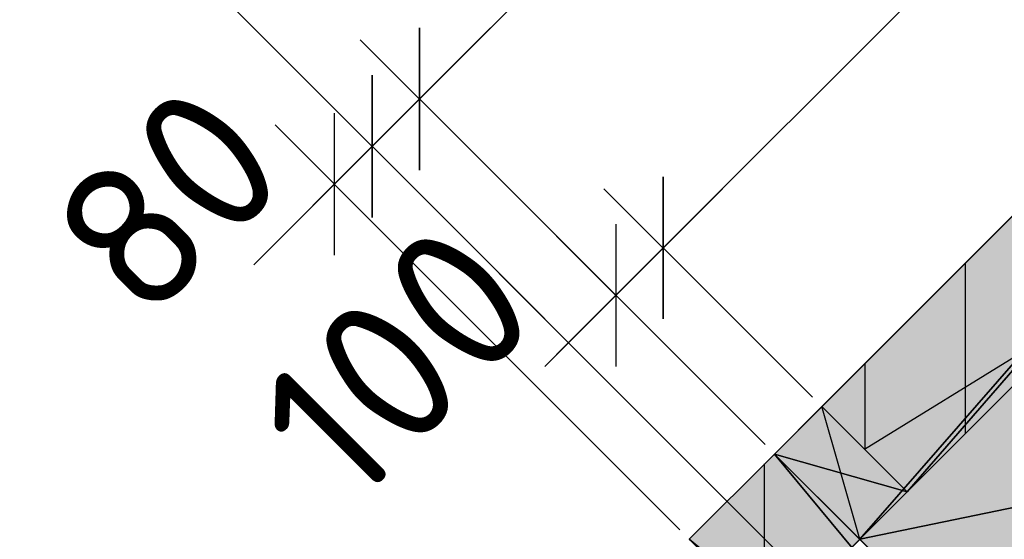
# Model space of a CAD drawing. Header units: millimetres. Extents: x 40580 to 559114, y -343730 to 81020.
# Tile 307 of 656: x 351121 to 352591, y -73761 to -72985. Entities that reach past the tile are written whole.
import ezdxf

# ---------------------------------------------------------------- set-up
doc = ezdxf.new("R2010")
doc.units = ezdxf.units.MM
doc.linetypes.add('______11', pattern=[500, 400, -50, 0, -50])
doc.linetypes.add('______5', pattern=[1100, 800, -100, 100, -100])
for name, color, linetype in [('____________', 7, 'Continuous'), ('_________________', 7, 'Continuous'), ('___________________', 253, '______5'), ('______________________', 7, 'Continuous'), ('_________________________0', 7, 'Continuous'), ('__________________________', 22, 'Continuous')]:
    doc.layers.add(name, color=color, linetype=linetype)
doc.styles.add('ISOCPEUR', font='isocpeur.ttf')

# ---------------------------------------------------------------- blocks, each defined once
blk = doc.blocks.new('ALL_ML_STRICH')
at = {"color": 0, "linetype": 'ByBlock', "lineweight": -2}
for p, q in [((0, -0.5), (0, 0.5)), ((-0.3, -0.3), (0.3, 0.3)), ((-1, 0), (0.5, 0))]:
    blk.add_line(p, q, dxfattribs=at)

msp = doc.modelspace()

# ---------------------------------------------------------------- hatches: boundary and pattern name
at = {"layer": '____________', "linetype": 'Continuous'}
msp.add_hatch(color=9, dxfattribs=at).paths.add_polyline_path([(352446, -73690.1), (354256.2, -71879.9), (354128.9, -71752.7), (352318.7, -73562.9)])
h = msp.add_hatch(color=9, dxfattribs=at)
h.paths.add_polyline_path([(353612.7, -74998.3), (352419.8, -73805.4), (352308.6, -73916.6), (352292.6, -73932.7), (353485.4, -75125.6)])
h.paths.add_polyline_path([(352120.7, -73760.8), (352248, -73888.1), (352259.9, -73876.3)])
h.paths.add_polyline_path([(352259.9, -73876.3), (352375.3, -73760.8), (352248, -73633.6), (352120.7, -73760.8)])

# ---------------------------------------------------------------- linework, layer by layer
at = {"layer": '____________', "color": 253, "linetype": '______5'}
msp.add_line((352533.2, -73603), (352533.2, -73348.4), dxfattribs=at)
at = {"layer": '____________', "color": 253, "linetype": '______11'}
msp.add_line((352383.2, -73627.3), (352383.2, -73498.4), dxfattribs=at)
at = {"layer": '____________', "color": 253, "linetype": '______5'}
msp.add_lwpolyline([(352233.2, -73873.3), (352233.2, -73854.1), (352233.2, -73854.1), (352233.2, -73648.4)], dxfattribs=at)
at = {"layer": '_________________', "color": 254, "linetype": 'Continuous'}
msp.add_solid([(353612.7, -74998.3), (352375.3, -73760.8), (353612.7, -72523.4)], dxfattribs=at)
at = {"layer": '___________________', "color": 253, "linetype": '______11'}
msp.add_line((356929.1, -78456), (349907.5, -71434.5), dxfattribs=at)
at = {"layer": '______________________', "color": 7, "linetype": 'Continuous'}
for p, q in [((351718.1, -73103.7), (353599, -71222.8)), ((352081.9, -73326), (354019.4, -71388.6)), ((351647.4, -73174.4), (351718.1, -73103.7)), ((351590.8, -73230.9), (351647.4, -73174.4)), ((352011.2, -73396.7), (352081.9, -73326))]:
    msp.add_line(p, q, dxfattribs=at)
at = {"layer": '______________________', "color": 253, "linetype": 'Continuous'}
for p, q in [((352233.9, -73619.4), (351718.1, -73103.7)), ((352233.9, -73619.4), (351718.1, -73103.7)), ((352163.2, -73690.1), (351647.4, -73174.4)), ((352163.2, -73690.1), (351647.4, -73174.4)), ((352106.6, -73746.7), (351590.8, -73230.9)), ((352304.6, -73548.7), (352081.9, -73326)), ((352304.6, -73548.7), (352081.9, -73326)), ((352233.9, -73619.4), (352011.2, -73396.7))]:
    msp.add_line(p, q, dxfattribs=at)
at = {"layer": '_________________________0', "color": 7, "linetype": 'Continuous'}
msp.add_line((352382.4, -73626.5), (352960.3, -73269.9), dxfattribs=at)
at = {"layer": '__________________________', "color": 180, "linetype": 'Continuous'}
for p, q in [((352318.7, -73562.9), (352248, -73633.6)), ((352446, -73690.1), (352318.7, -73562.9)), ((352375.3, -73760.8), (352318.7, -73562.9)), ((352248, -73633.6), (352375.3, -73760.8)), ((352248, -73633.6), (352446, -73690.1)), ((352375.3, -73760.8), (352446, -73690.1))]:
    msp.add_line(p, q, dxfattribs=at)
at = {"layer": '__________________________', "color": 171, "linetype": 'Continuous'}
for points in [[(352318.7, -73704.3), (352248, -73633.6), (352318.7, -73562.9)], [(352318.7, -73704.3), (352318.7, -73562.9), (352375.3, -73760.8)], [(352375.3, -73760.8), (352318.7, -73562.9), (352375.3, -73619.4)], [(352375.3, -73760.8), (352375.3, -73619.4), (352446, -73690.1)]]:
    msp.add_solid(points, dxfattribs=at)

# ---------------------------------------------------------------- block references
at = {"layer": '______________________', "color": 7, "linetype": 'Continuous', "xscale": 250, "yscale": 250, "zscale": 250}
for p, rotation in [((351718.1, -73103.7), 224.9999999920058), ((351647.4, -73174.4), 224.9999999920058), ((351718.1, -73103.7), 44.99999999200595), ((351590.8, -73230.9), 224.9999999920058), ((351647.4, -73174.4), 44.99999999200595), ((352081.9, -73326), 224.999999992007), ((352011.2, -73396.7), 224.999999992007), ((352081.9, -73326), 44.99999999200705)]:
    msp.add_blockref('ALL_ML_STRICH', p, dxfattribs=dict(at, rotation=rotation))

# ---------------------------------------------------------------- texts
at = {"layer": '______________________', "color": 7, "style": 'ISOCPEUR'}
for s, p in [('80', (351308.2, -73444.8)), ('100', (351616.6, -73719.8))]:
    msp.add_text(s, height=220, rotation=45, dxfattribs=at).set_placement(p)

# ---------------------------------------------------------------- meshes
at = {"layer": '____________', "color": 7, "linetype": 'Continuous'}
mesh = msp.add_polyface(dxfattribs=at)
corners = [(352318.7, -73562.9, -350), (354128.9, -71752.7, -350), (354128.9, -71752.7, -3800), (352248, -73633.6, -3800), (352248, -73633.6, -400), (352318.7, -73562.9, -400)]
mesh.append_faces([[corners[k] for k in face] for face in [(5, 1, 3)]], dxfattribs={"vtx0": -1, "vtx1": -1, "vtx2": -1, "color": 7})
mesh.append_faces([[corners[k] for k in face] for face in [(3, 4, 5), (1, 2, 3), (5, 0, 1)]], dxfattribs={"vtx2": -1, "color": 7})
mesh = msp.add_polyface(dxfattribs=at)
corners = [(352375.3, -73760.8, -3800), (352248, -73633.6, -3800), (354128.9, -71752.7, -3800), (354256.2, -71879.9, -3800)]
mesh.append_faces([[corners[k] for k in face] for face in [(1, 2, 0)]], dxfattribs={"vtx1": -1, "color": 7})
mesh.append_faces([[corners[k] for k in face] for face in [(2, 3, 0)]], dxfattribs={"vtx2": -1, "color": 7})
mesh = msp.add_polyface(dxfattribs=at)
corners = [(354128.9, -71752.7, -350), (352318.7, -73562.9, -350), (352446, -73690.1, -350), (354256.2, -71879.9, -350)]
mesh.append_faces([[corners[k] for k in face] for face in [(1, 2, 0)]], dxfattribs={"vtx1": -1, "color": 7})
mesh.append_faces([[corners[k] for k in face] for face in [(2, 3, 0)]], dxfattribs={"vtx2": -1, "color": 7})
mesh = msp.add_polyface(dxfattribs=at)
corners = [(352446, -73690.1, -400), (352375.3, -73760.8, -400), (352375.3, -73760.8, -3800), (354256.2, -71879.9, -3800), (354256.2, -71879.9, -350), (352446, -73690.1, -350)]
mesh.append_faces([[corners[k] for k in face] for face in [(3, 4, 0), (2, 3, 0)]], dxfattribs={"vtx1": -1, "vtx2": -1, "color": 7})
mesh.append_faces([[corners[k] for k in face] for face in [(4, 5, 0), (0, 1, 2)]], dxfattribs={"vtx2": -1, "color": 7})
mesh = msp.add_polyface(dxfattribs=at)
corners = [(352446, -73690.1, -400), (352318.7, -73562.9, -400), (352248, -73633.6, -400), (352375.3, -73760.8, -400)]
mesh.append_faces([[corners[k] for k in face] for face in [(1, 2, 0)]], dxfattribs={"vtx1": -1, "color": 7})
mesh.append_faces([[corners[k] for k in face] for face in [(2, 3, 0)]], dxfattribs={"vtx2": -1, "color": 7})
mesh = msp.add_polyface(dxfattribs=at)
corners = [(352446, -73690.1, -350), (352318.7, -73562.9, -350), (352318.7, -73562.9, -400), (352446, -73690.1, -400)]
mesh.append_faces([[corners[k] for k in face] for face in [(1, 2, 0)]], dxfattribs={"vtx1": -1, "color": 7})
mesh.append_faces([[corners[k] for k in face] for face in [(2, 3, 0)]], dxfattribs={"vtx2": -1, "color": 7})
mesh = msp.add_polyface(dxfattribs=at)
corners = [(352248, -73633.6, -3800), (352120.7, -73760.8, -3800), (352120.7, -73760.8, -350), (352248, -73633.6, -350)]
mesh.append_faces([[corners[k] for k in face] for face in [(1, 2, 0)]], dxfattribs={"vtx1": -1, "color": 7})
mesh.append_faces([[corners[k] for k in face] for face in [(2, 3, 0)]], dxfattribs={"vtx2": -1, "color": 7})
mesh = msp.add_polyface(dxfattribs=at)
corners = [(353612.7, -74998.3, -3800), (353485.4, -75125.6, -3800), (352120.7, -73760.8, -3800), (352248, -73633.6, -3800)]
mesh.append_faces([[corners[k] for k in face] for face in [(1, 2, 0)]], dxfattribs={"vtx1": -1, "color": 7})
mesh.append_faces([[corners[k] for k in face] for face in [(2, 3, 0)]], dxfattribs={"vtx2": -1, "color": 7})
mesh = msp.add_polyface(dxfattribs=at)
corners = [(353485.4, -75125.6, -350), (353612.7, -74998.3, -350), (352248, -73633.6, -350), (352120.7, -73760.8, -350)]
mesh.append_faces([[corners[k] for k in face] for face in [(1, 2, 0)]], dxfattribs={"vtx1": -1, "color": 7})
mesh.append_faces([[corners[k] for k in face] for face in [(2, 3, 0)]], dxfattribs={"vtx2": -1, "color": 7})
mesh = msp.add_polyface(dxfattribs=at)
corners = [(352248, -73633.6, -3800), (352375.3, -73760.8, -3800), (352375.3, -73760.8, -400), (352248, -73633.6, -400)]
mesh.append_faces([[corners[k] for k in face] for face in [(1, 2, 0)]], dxfattribs={"vtx1": -1, "color": 7})
mesh.append_faces([[corners[k] for k in face] for face in [(2, 3, 0)]], dxfattribs={"vtx2": -1, "color": 7})
mesh = msp.add_polyface(dxfattribs=at)
corners = [(353612.7, -74998.3, -3800), (352248, -73633.6, -3800), (352248, -73633.6, -350), (353612.7, -74998.3, -350), (352408.7, -73794.3, -1941.2), (352399.9, -73785.4, -1937.2), (352390.7, -73776.2, -1938.5), (352382.7, -73768.2, -1945.1), (352377.2, -73762.8, -1955.7), (352375.3, -73760.8, -1968.5), (352377.2, -73762.8, -1981.3), (352382.7, -73768.2, -1991.9), (352390.7, -73776.2, -1998.5), (352399.9, -73785.4, -1999.8), (352408.7, -73794.3, -1995.8), (352415.6, -73801.1, -1987), (352419.3, -73804.9, -1975), (352419.3, -73804.9, -1962), (352415.6, -73801.1, -1950)]
mesh.append_faces([[corners[k] for k in face] for face in [(2, 4, 5), (15, 0, 1), (15, 3, 0), (4, 2, 3)]], dxfattribs={"vtx0": -1, "vtx2": -1, "color": 7})
mesh.append_faces([[corners[k] for k in face] for face in [(5, 6, 2), (6, 7, 2), (7, 8, 2), (8, 9, 2), (1, 2, 9), (9, 10, 1), (10, 11, 1), (11, 12, 1), (12, 13, 1), (13, 14, 1), (14, 15, 1), (15, 16, 3), (16, 17, 3), (17, 18, 3), (18, 4, 3)]], dxfattribs={"vtx1": -1, "vtx2": -1, "color": 7})
mesh = msp.add_polyface(dxfattribs=at)
corners = [(352120.7, -73760.8, -3800), (353485.4, -75125.6, -3800), (353485.4, -75125.6, -350), (352120.7, -73760.8, -350), (352283.4, -73923.5, -1994), (352274.9, -73915, -1999.3), (352265.7, -73905.8, -1999.3), (352257.2, -73897.3, -1994), (352251, -73891.1, -1984.3), (352248.1, -73888.2, -1971.8), (352249.1, -73889.2, -1958.8), (352253.7, -73893.8, -1947.4), (352261.2, -73901.3, -1939.7), (352270.3, -73910.4, -1937), (352279.3, -73919.5, -1939.7), (352286.8, -73926.9, -1947.4), (352291.5, -73931.6, -1958.8), (352292.4, -73932.5, -1971.8), (352289.6, -73929.7, -1984.2)]
mesh.append_faces([[corners[k] for k in face] for face in [(0, 4, 5), (9, 3, 0), (15, 2, 3), (4, 0, 1)]], dxfattribs={"vtx0": -1, "vtx2": -1, "color": 7})
mesh.append_faces([[corners[k] for k in face] for face in [(5, 6, 0), (6, 7, 0), (7, 8, 0), (8, 9, 0), (9, 10, 3), (10, 11, 3), (11, 12, 3), (12, 13, 3), (13, 14, 3), (14, 15, 3), (15, 16, 2), (16, 17, 2), (17, 18, 2), (1, 2, 18), (18, 4, 1)]], dxfattribs={"vtx1": -1, "vtx2": -1, "color": 7})
mesh = msp.add_polyface(dxfattribs=at)
corners = [(352375.4, -73761, -1971.8), (352375.3, -73760.8, -1968.5), (352248, -73888.1, -1968.5), (352248.1, -73888.2, -1971.8)]
mesh.append_faces([[corners[k] for k in face] for face in [(1, 2, 0)]], dxfattribs={"vtx1": -1, "color": 7})
mesh.append_faces([[corners[k] for k in face] for face in [(2, 3, 0)]], dxfattribs={"vtx2": -1, "color": 7})
mesh = msp.add_polyface(dxfattribs=at)
corners = [(352375.3, -73760.8, -1968.5), (352375.4, -73761, -1965.2), (352248.1, -73888.2, -1965.2), (352248, -73888.1, -1968.5)]
mesh.append_faces([[corners[k] for k in face] for face in [(1, 2, 0)]], dxfattribs={"vtx1": -1, "color": 7})
mesh.append_faces([[corners[k] for k in face] for face in [(2, 3, 0)]], dxfattribs={"vtx2": -1, "color": 7})
at = {"layer": '_________________', "color": 7, "linetype": 'Continuous'}
mesh = msp.add_polyface(dxfattribs=at)
corners = [(354256.2, -71879.9, -2200), (352375.3, -73760.8, -2200), (352375.3, -73760.8, -2000), (354256.2, -71879.9, -2000)]
mesh.append_faces([[corners[k] for k in face] for face in [(1, 2, 0)]], dxfattribs={"vtx1": -1, "color": 7})
mesh.append_faces([[corners[k] for k in face] for face in [(2, 3, 0)]], dxfattribs={"vtx2": -1, "color": 7})
mesh = msp.add_polyface(dxfattribs=at)
corners = [(354256.2, -71879.9, -2000), (352375.3, -73760.8, -2000), (353612.7, -74998.3, -2000), (355493.6, -73117.4, -2000)]
mesh.append_faces([[corners[k] for k in face] for face in [(1, 2, 0)]], dxfattribs={"vtx1": -1, "color": 7})
mesh.append_faces([[corners[k] for k in face] for face in [(2, 3, 0)]], dxfattribs={"vtx2": -1, "color": 7})
mesh = msp.add_polyface(dxfattribs=at)
corners = [(352375.3, -73760.8, -2200), (354256.2, -71879.9, -2200), (355493.6, -73117.4, -2200), (353612.7, -74998.3, -2200)]
mesh.append_faces([[corners[k] for k in face] for face in [(1, 2, 0)]], dxfattribs={"vtx1": -1, "color": 7})
mesh.append_faces([[corners[k] for k in face] for face in [(2, 3, 0)]], dxfattribs={"vtx2": -1, "color": 7})

doc.saveas('drawing.dxf')
